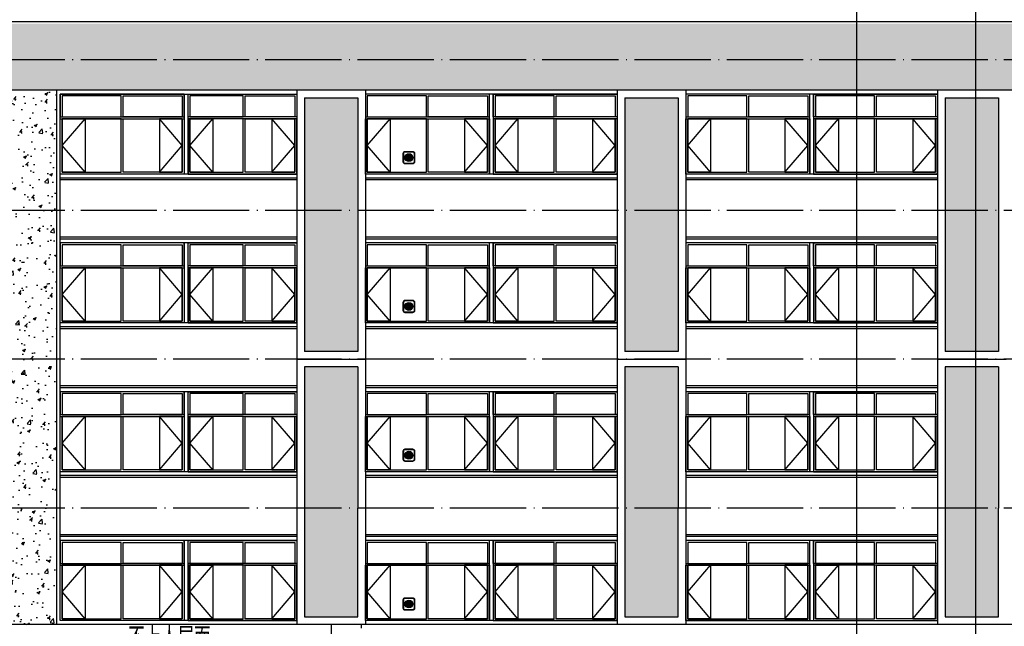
# Model space of a CAD drawing. Extents: x 1779708 to 7299578, y -1121471 to 88434.
# Tile 619 of 656: x 5665084 to 5690896, y -940782 to -924882. Entities that reach past the tile are written whole.
import ezdxf

# ---------------------------------------------------------------- set-up
doc = ezdxf.new("R2010")
doc.units = 0
doc.header["$LTSCALE"] = 1000
doc.header["$MEASUREMENT"] = 0
doc.linetypes.add('DOTE', pattern=[2.42, 2, -0.2, 0.02, -0.2])
doc.layers.get('0').update_dxf_attribs({"linetype": 'CONTINUOUS'})
for name, color, linetype in [('DIM_IDEN', 3, 'CONTINUOUS'), ('DOTE', 1, 'DOTE'), ('SPACE', 7, 'CONTINUOUS'), ('WALL', 255, 'CONTINUOUS'), ('WINDOW', 2, 'CONTINUOUS'), ('建筑', 31, 'CONTINUOUS'), ('立面中线', 140, 'CONTINUOUS'), ('立面填充图例白', 7, 'CONTINUOUS'), ('立面粗线', 30, 'CONTINUOUS'), ('立面细线', 114, 'CONTINUOUS')]:
    doc.layers.add(name, color=color, linetype=linetype)
doc.styles.add('_TCH_SPACE', font='SIMPLEX', dxfattribs={"height": 5, "bigfont": 'GBCBIG'})
pattern_1 = [(50, (0, -3328.6), (819.83101, -71.725885), [85.725, -942.975]), (355, (0, -3328.6), (-158.59272, 859.75489), [68.58, -754.38]), (100.451, (68.3, -3334.6), (661.24126, 788.0251), [72.855, -801.405]), (46.1842, (0, -3100), (1219.85568, -189.19048), [128.5875, -1414.4625]), (96.6356, (101.7, -3115.8), (1068.31906, 1113.415), [109.2825, -1202.1075]), (351.184, (0, -3100), (1068.32073, 1113.41303), [102.87, -1131.57]), (21, (114.3, -3157.15), (682.26696, -460.19483), [85.725, -942.975]), (326, (114.3, -3157.15), (278.10913, 828.84585), [68.58, -754.38]), (71.4514, (171.16, -3195.5), (960.37421, 368.65286), [72.855, -801.405]), (37.5, (0, -3328.6), (13.898715, 380.497675), [0, -745.236, 0, -765.81, 0, -757.2375]), (7.5, (0, -3328.6), (300.68848, 450.812587), [0, -436.626, 0, -728.091, 0, -288.6075]), (327.5, (-254.9, -3328.6), (610.157678, -25.779348), [0, -285.75, 0, -891.54, 0, -1183.005]), (317.5, (-369.2, -3328.6), (666.581316, 114.41921), [0, -371.475, 0, -592.074, 0, -840.105])]

# ---------------------------------------------------------------- blocks, each defined once
blk = doc.blocks.new('b112')
at = {"layer": '建筑'}
h = blk.add_hatch(color=1, dxfattribs=at)
h.dxf.hatch_style = 1
edge = h.paths.add_edge_path()
edge.add_arc((2930760, 155416), 100, 0, 360)
for points in [[(2930660, 155266), (2930860, 155266, 0.414214), (2930910, 155316), (2930910, 155516, 0.414214), (2930860, 155566), (2930660, 155566, 0.414214), (2930610, 155516), (2930610, 155316, 0.414214)], [(2930660, 155276), (2930860, 155276, 0.414214), (2930900, 155316), (2930900, 155516, 0.414214), (2930860, 155556), (2930660, 155556, 0.414214), (2930620, 155516), (2930620, 155316, 0.414214)]]:
    blk.add_lwpolyline(points, format="xyb", close=True, dxfattribs=at)
at = {"layer": '建筑', "color": 1}
blk.add_circle((2930760, 155416), 100, dxfattribs=at)

msp = doc.modelspace()

# ---------------------------------------------------------------- hatches: boundary and pattern name
at = {"layer": '立面填充图例白'}
h = msp.add_hatch(dxfattribs=at)
h.set_pattern_fill('AR-CONC', color=0, scale=450, style=0)
h.set_pattern_definition(pattern_1)
h.paths.add_polyline_path([(5664846.1, -924931.9), (5664246.1, -924931.9), (5664246.1, -925931.9), (5664846.1, -925931.9)])
h.paths.add_polyline_path([(5664846.1, -925931.9), (5664246.1, -925931.9), (5664246.1, -926731.9), (5664846.1, -926731.9)])
h.paths.add_polyline_path([(5698446.1, -924981.9), (5664846.1, -924981.9), (5664846.1, -926731.9), (5698446.1, -926731.9)])
h = msp.add_hatch(dxfattribs=at)
h.set_pattern_fill('AR-CONC', color=0, scale=450, style=0)
h.set_pattern_definition(pattern_1)
h.paths.add_polyline_path([(5666046.1, -929881.9), (5664846.1, -929881.9), (5664846.1, -933781.9), (5666046.1, -933781.9)])
h.paths.add_polyline_path([(5666046.1, -926731.9), (5664846.1, -926731.9), (5664846.1, -929881.9), (5666046.1, -929881.9)])
h.paths.add_polyline_path([(5664846.1, -933781.9), (5666046.1, -933781.9), (5666046.1, -937681.9), (5664846.1, -937681.9)])
h.paths.add_polyline_path([(5664846.1, -937681.9), (5666046.1, -937681.9), (5666046.1, -940731.9), (5664846.1, -940731.9)])
at = {"layer": '立面细线'}
h = msp.add_hatch(dxfattribs=at)
h.set_pattern_fill('圆形花纹', color=256, scale=100, style=0)
h.set_pattern_definition([(7e-15, (321278.07, -3253.6), (300, 150), [12, -288]), (90, (321209.07, -3184.6), (-150, 300), [12, -288]), (45, (321227.07, -3130.6), (2e-14, 299.9999995), [12.727922, -411.53614]), (45, (321332.07, -3235.6), (2e-14, 299.9999995), [12.727922, -411.53614]), (135, (321236.07, -3235.6), (-299.9999995, 2e-14), [12.727922, -411.53614]), (135, (321341.07, -3130.6), (-299.9999995, 2e-14), [12.727922, -411.53614]), (36.8698977, (321236.07, -3121.6), (300, 300), [15, -1485]), (36.8698977, (321320.07, -3244.6), (300, 300), [15, -1485]), (53.1301024, (321341.07, -3226.6), (-300, -300), [15, -1485]), (53.1301024, (321218.07, -3142.6), (-300, -300), [15, -1485]), (126.8698976, (321227.07, -3226.6), (-300, 300), [15, -1485]), (126.8698976, (321350.07, -3142.6), (-300, 300), [15, -1485]), (143.1301023, (321332.07, -3121.6), (-300, 300), [15, -1485]), (143.1301023, (321248.07, -3244.6), (-300, 300), [15, -1485]), (11.3099325, (321290.07, -3253.6), (299.9999992, 4e-07), [15.297058, -1514.4087]), (11.3099325, (321263.07, -3106.6), (299.9999992, 4e-07), [15.297058, -1514.4087]), (78.6900675, (321209.07, -3172.6), (4e-07, 299.9999992), [15.297058, -1514.4087]), (78.6900675, (321356.07, -3199.6), (4e-07, 299.9999992), [15.297058, -1514.4087]), (101.3099325, (321359.07, -3172.6), (-2e-08, -299.99999724), [15.297058, -1514.4087]), (101.3099325, (321212.07, -3199.6), (-2e-08, -299.99999724), [15.297058, -1514.4087]), (168.6900675, (321278.07, -3253.6), (-299.9999992, 4e-07), [15.297058, -1514.4087]), (168.6900675, (321305.07, -3106.6), (-299.9999992, 4e-07), [15.297058, -1514.4087]), (21.8014095, (321248.07, -3112.6), (599.9999998, 299.99999935), [16.155494, -1599.3939]), (21.8014095, (321305.07, -3250.6), (599.9999998, 299.99999935), [16.155494, -1599.3939]), (68.1985905, (321212.07, -3157.6), (-299.99999675, -599.9999933), [16.155494, -1599.3939]), (68.1985905, (321350.07, -3214.6), (-299.99999675, -599.9999933), [16.155494, -1599.3939]), (111.8014095, (321218.07, -3214.6), (-299.99999935, 599.9999998), [16.155494, -1599.3939]), (111.8014095, (321356.07, -3157.6), (-299.99999935, 599.9999998), [16.155494, -1599.3939]), (158.1985905, (321263.07, -3250.6), (-600.00000017, 299.9999984), [16.155494, -1599.3939]), (158.1985905, (321320.07, -3112.6), (-600.00000017, 299.9999984), [16.155494, -1599.3939])])
h.paths.add_polyline_path([(5672546.1, -933581.9), (5673946.1, -933581.9), (5673946.1, -926931.9), (5672546.1, -926931.9)])
h.paths.add_polyline_path([(5672546.1, -940529.7), (5673946.1, -940529.7), (5673946.1, -933984.1), (5672546.1, -933984.1)])
h = msp.add_hatch(dxfattribs=at)
h.set_pattern_fill('圆形花纹', color=256, scale=100, style=0)
h.set_pattern_definition([(7e-15, (329678.07, -3253.6), (300, 150), [12, -288]), (90, (329609.07, -3184.6), (-150, 300), [12, -288]), (45, (329627.07, -3130.6), (2e-14, 299.9999995), [12.727922, -411.53614]), (45, (329732.07, -3235.6), (2e-14, 299.9999995), [12.727922, -411.53614]), (135, (329636.07, -3235.6), (-299.9999995, 2e-14), [12.727922, -411.53614]), (135, (329741.07, -3130.6), (-299.9999995, 2e-14), [12.727922, -411.53614]), (36.8698977, (329636.07, -3121.6), (300, 300), [15, -1485]), (36.8698977, (329720.07, -3244.6), (300, 300), [15, -1485]), (53.1301024, (329741.07, -3226.6), (-300, -300), [15, -1485]), (53.1301024, (329618.07, -3142.6), (-300, -300), [15, -1485]), (126.8698976, (329627.07, -3226.6), (-300, 300), [15, -1485]), (126.8698976, (329750.07, -3142.6), (-300, 300), [15, -1485]), (143.1301023, (329732.07, -3121.6), (-300, 300), [15, -1485]), (143.1301023, (329648.07, -3244.6), (-300, 300), [15, -1485]), (11.3099325, (329690.07, -3253.6), (299.9999992, 4e-07), [15.297058, -1514.4087]), (11.3099325, (329663.07, -3106.6), (299.9999992, 4e-07), [15.297058, -1514.4087]), (78.6900675, (329609.07, -3172.6), (4e-07, 299.9999992), [15.297058, -1514.4087]), (78.6900675, (329756.07, -3199.6), (4e-07, 299.9999992), [15.297058, -1514.4087]), (101.3099325, (329759.07, -3172.6), (-2e-08, -299.99999724), [15.297058, -1514.4087]), (101.3099325, (329612.07, -3199.6), (-2e-08, -299.99999724), [15.297058, -1514.4087]), (168.6900675, (329678.07, -3253.6), (-299.9999992, 4e-07), [15.297058, -1514.4087]), (168.6900675, (329705.07, -3106.6), (-299.9999992, 4e-07), [15.297058, -1514.4087]), (21.8014095, (329648.07, -3112.6), (599.9999998, 299.99999935), [16.155494, -1599.3939]), (21.8014095, (329705.07, -3250.6), (599.9999998, 299.99999935), [16.155494, -1599.3939]), (68.1985905, (329612.07, -3157.6), (-299.99999675, -599.9999933), [16.155494, -1599.3939]), (68.1985905, (329750.07, -3214.6), (-299.99999675, -599.9999933), [16.155494, -1599.3939]), (111.8014095, (329618.07, -3214.6), (-299.99999935, 599.9999998), [16.155494, -1599.3939]), (111.8014095, (329756.07, -3157.6), (-299.99999935, 599.9999998), [16.155494, -1599.3939]), (158.1985905, (329663.07, -3250.6), (-600.00000017, 299.9999984), [16.155494, -1599.3939]), (158.1985905, (329720.07, -3112.6), (-600.00000017, 299.9999984), [16.155494, -1599.3939])])
h.paths.add_polyline_path([(5680946.1, -933581.9), (5682346.1, -933581.9), (5682346.1, -926931.9), (5680946.1, -926931.9)])
h.paths.add_polyline_path([(5680946.1, -940529.7), (5682346.1, -940529.7), (5682346.1, -933984.1), (5680946.1, -933984.1)])
h = msp.add_hatch(dxfattribs=at)
h.set_pattern_fill('圆形花纹', color=256, scale=100, style=0)
h.set_pattern_definition([(7e-15, (338078.07, -3253.6), (300, 150), [12, -288]), (90, (338009.07, -3184.6), (-150, 300), [12, -288]), (45, (338027.07, -3130.6), (2e-14, 299.9999995), [12.727922, -411.53614]), (45, (338132.07, -3235.6), (2e-14, 299.9999995), [12.727922, -411.53614]), (135, (338036.07, -3235.6), (-299.9999995, 2e-14), [12.727922, -411.53614]), (135, (338141.07, -3130.6), (-299.9999995, 2e-14), [12.727922, -411.53614]), (36.8698977, (338036.07, -3121.6), (300, 300), [15, -1485]), (36.8698977, (338120.07, -3244.6), (300, 300), [15, -1485]), (53.1301024, (338141.07, -3226.6), (-300, -300), [15, -1485]), (53.1301024, (338018.07, -3142.6), (-300, -300), [15, -1485]), (126.8698976, (338027.07, -3226.6), (-300, 300), [15, -1485]), (126.8698976, (338150.07, -3142.6), (-300, 300), [15, -1485]), (143.1301023, (338132.07, -3121.6), (-300, 300), [15, -1485]), (143.1301023, (338048.07, -3244.6), (-300, 300), [15, -1485]), (11.3099325, (338090.07, -3253.6), (299.9999992, 4e-07), [15.297058, -1514.4087]), (11.3099325, (338063.07, -3106.6), (299.9999992, 4e-07), [15.297058, -1514.4087]), (78.6900675, (338009.07, -3172.6), (4e-07, 299.9999992), [15.297058, -1514.4087]), (78.6900675, (338156.07, -3199.6), (4e-07, 299.9999992), [15.297058, -1514.4087]), (101.3099325, (338159.07, -3172.6), (-2e-08, -299.99999724), [15.297058, -1514.4087]), (101.3099325, (338012.07, -3199.6), (-2e-08, -299.99999724), [15.297058, -1514.4087]), (168.6900675, (338078.07, -3253.6), (-299.9999992, 4e-07), [15.297058, -1514.4087]), (168.6900675, (338105.07, -3106.6), (-299.9999992, 4e-07), [15.297058, -1514.4087]), (21.8014095, (338048.07, -3112.6), (599.9999998, 299.99999935), [16.155494, -1599.3939]), (21.8014095, (338105.07, -3250.6), (599.9999998, 299.99999935), [16.155494, -1599.3939]), (68.1985905, (338012.07, -3157.6), (-299.99999675, -599.9999933), [16.155494, -1599.3939]), (68.1985905, (338150.07, -3214.6), (-299.99999675, -599.9999933), [16.155494, -1599.3939]), (111.8014095, (338018.07, -3214.6), (-299.99999935, 599.9999998), [16.155494, -1599.3939]), (111.8014095, (338156.07, -3157.6), (-299.99999935, 599.9999998), [16.155494, -1599.3939]), (158.1985905, (338063.07, -3250.6), (-600.00000017, 299.9999984), [16.155494, -1599.3939]), (158.1985905, (338120.07, -3112.6), (-600.00000017, 299.9999984), [16.155494, -1599.3939])])
h.paths.add_polyline_path([(5689346.1, -933581.9), (5690746.1, -933581.9), (5690746.1, -926931.9), (5689346.1, -926931.9)])
h.paths.add_polyline_path([(5689346.1, -940529.7), (5690746.1, -940529.7), (5690746.1, -933984.1), (5689346.1, -933984.1)])

# ---------------------------------------------------------------- linework, layer by layer
at = {"layer": 'DIM_IDEN'}
for p, q in [((5687031.7, -950438.5), (5687031.7, -922186.5)), ((5690152.1, -950438.5), (5690152.1, -922186.5))]:
    msp.add_line(p, q, dxfattribs=at)
at = {"layer": 'DOTE'}
for p, q in [((5748542.7, -925931.9), (5658900.9, -925931.9)), ((5748542.7, -929881.9), (5658900.9, -929881.9)), ((5748542.7, -933781.9), (5658900.9, -933781.9)), ((5748542.7, -937681.9), (5658900.9, -937681.9))]:
    msp.add_line(p, q, dxfattribs=at)
at = {"layer": 'WALL'}
for p, q in [((5673246.1, -940731.9), (5673246.1, -941781.9)), ((5673846.1, -940731.9), (5673246.1, -940731.9)), ((5674046.1, -940731.9), (5673846.1, -940731.9)), ((5674046.1, -940831.9), (5674046.1, -940731.9))]:
    msp.add_line(p, q, dxfattribs=at)
at = {"layer": 'WINDOW'}
for points in [[(5666196.1, -927431.9), (5667746.1, -927431.9), (5667746.1, -926881.9), (5666196.1, -926881.9)], [(5669346.1, -927431.9), (5667796.1, -927431.9), (5667796.1, -926881.9), (5669346.1, -926881.9)], [(5669546.1, -927431.9), (5670946.1, -927431.9), (5670946.1, -926881.9), (5669546.1, -926881.9)], [(5672296.1, -927431.9), (5670996.1, -927431.9), (5670996.1, -926881.9), (5672296.1, -926881.9)], [(5674196.1, -927431.9), (5675746.1, -927431.9), (5675746.1, -926881.9), (5674196.1, -926881.9)], [(5677346.1, -927431.9), (5675796.1, -927431.9), (5675796.1, -926881.9), (5677346.1, -926881.9)], [(5677546.1, -927431.9), (5679096.1, -927431.9), (5679096.1, -926881.9), (5677546.1, -926881.9)], [(5680696.1, -927431.9), (5679146.1, -927431.9), (5679146.1, -926881.9), (5680696.1, -926881.9)], [(5682596.1, -927431.9), (5684146.1, -927431.9), (5684146.1, -926881.9), (5682596.1, -926881.9)], [(5685746.1, -927431.9), (5684196.1, -927431.9), (5684196.1, -926881.9), (5685746.1, -926881.9)], [(5685946.1, -927431.9), (5687496.1, -927431.9), (5687496.1, -926881.9), (5685946.1, -926881.9)], [(5689096.1, -927431.9), (5687546.1, -927431.9), (5687546.1, -926881.9), (5689096.1, -926881.9)], [(5666196.1, -928881.9), (5667746.1, -928881.9), (5667746.1, -927481.9), (5666196.1, -927481.9)], [(5669346.1, -928881.9), (5667796.1, -928881.9), (5667796.1, -927481.9), (5669346.1, -927481.9)], [(5669546.1, -928881.9), (5670946.1, -928881.9), (5670946.1, -927481.9), (5669546.1, -927481.9)], [(5672296.1, -928881.9), (5670996.1, -928881.9), (5670996.1, -927481.9), (5672296.1, -927481.9)], [(5674196.1, -928881.9), (5675746.1, -928881.9), (5675746.1, -927481.9), (5674196.1, -927481.9)], [(5677346.1, -928881.9), (5675796.1, -928881.9), (5675796.1, -927481.9), (5677346.1, -927481.9)], [(5677546.1, -928881.9), (5679096.1, -928881.9), (5679096.1, -927481.9), (5677546.1, -927481.9)], [(5680696.1, -928881.9), (5679146.1, -928881.9), (5679146.1, -927481.9), (5680696.1, -927481.9)], [(5682596.1, -928881.9), (5684146.1, -928881.9), (5684146.1, -927481.9), (5682596.1, -927481.9)], [(5685746.1, -928881.9), (5684196.1, -928881.9), (5684196.1, -927481.9), (5685746.1, -927481.9)], [(5685946.1, -928881.9), (5687496.1, -928881.9), (5687496.1, -927481.9), (5685946.1, -927481.9)], [(5689096.1, -928881.9), (5687546.1, -928881.9), (5687546.1, -927481.9), (5689096.1, -927481.9)], [(5666196.1, -931331.9), (5667746.1, -931331.9), (5667746.1, -930781.9), (5666196.1, -930781.9)], [(5669346.1, -931331.9), (5667796.1, -931331.9), (5667796.1, -930781.9), (5669346.1, -930781.9)], [(5669546.1, -931331.9), (5670946.1, -931331.9), (5670946.1, -930781.9), (5669546.1, -930781.9)], [(5672296.1, -931331.9), (5670996.1, -931331.9), (5670996.1, -930781.9), (5672296.1, -930781.9)], [(5674196.1, -931331.9), (5675746.1, -931331.9), (5675746.1, -930781.9), (5674196.1, -930781.9)], [(5677346.1, -931331.9), (5675796.1, -931331.9), (5675796.1, -930781.9), (5677346.1, -930781.9)], [(5677546.1, -931331.9), (5679096.1, -931331.9), (5679096.1, -930781.9), (5677546.1, -930781.9)], [(5680696.1, -931331.9), (5679146.1, -931331.9), (5679146.1, -930781.9), (5680696.1, -930781.9)], [(5682596.1, -931331.9), (5684146.1, -931331.9), (5684146.1, -930781.9), (5682596.1, -930781.9)], [(5685746.1, -931331.9), (5684196.1, -931331.9), (5684196.1, -930781.9), (5685746.1, -930781.9)], [(5685946.1, -931331.9), (5687496.1, -931331.9), (5687496.1, -930781.9), (5685946.1, -930781.9)], [(5689096.1, -931331.9), (5687546.1, -931331.9), (5687546.1, -930781.9), (5689096.1, -930781.9)], [(5666196.1, -932781.9), (5667746.1, -932781.9), (5667746.1, -931381.9), (5666196.1, -931381.9)], [(5669346.1, -932781.9), (5667796.1, -932781.9), (5667796.1, -931381.9), (5669346.1, -931381.9)], [(5669546.1, -932781.9), (5670946.1, -932781.9), (5670946.1, -931381.9), (5669546.1, -931381.9)], [(5672296.1, -932781.9), (5670996.1, -932781.9), (5670996.1, -931381.9), (5672296.1, -931381.9)], [(5674196.1, -932781.9), (5675746.1, -932781.9), (5675746.1, -931381.9), (5674196.1, -931381.9)], [(5677346.1, -932781.9), (5675796.1, -932781.9), (5675796.1, -931381.9), (5677346.1, -931381.9)], [(5677546.1, -932781.9), (5679096.1, -932781.9), (5679096.1, -931381.9), (5677546.1, -931381.9)], [(5680696.1, -932781.9), (5679146.1, -932781.9), (5679146.1, -931381.9), (5680696.1, -931381.9)], [(5682596.1, -932781.9), (5684146.1, -932781.9), (5684146.1, -931381.9), (5682596.1, -931381.9)], [(5685746.1, -932781.9), (5684196.1, -932781.9), (5684196.1, -931381.9), (5685746.1, -931381.9)], [(5685946.1, -932781.9), (5687496.1, -932781.9), (5687496.1, -931381.9), (5685946.1, -931381.9)], [(5689096.1, -932781.9), (5687546.1, -932781.9), (5687546.1, -931381.9), (5689096.1, -931381.9)], [(5666196.1, -935231.9), (5667746.1, -935231.9), (5667746.1, -934681.9), (5666196.1, -934681.9)], [(5669346.1, -935231.9), (5667796.1, -935231.9), (5667796.1, -934681.9), (5669346.1, -934681.9)], [(5669546.1, -935231.9), (5670946.1, -935231.9), (5670946.1, -934681.9), (5669546.1, -934681.9)], [(5672296.1, -935231.9), (5670996.1, -935231.9), (5670996.1, -934681.9), (5672296.1, -934681.9)], [(5674196.1, -935231.9), (5675746.1, -935231.9), (5675746.1, -934681.9), (5674196.1, -934681.9)], [(5677346.1, -935231.9), (5675796.1, -935231.9), (5675796.1, -934681.9), (5677346.1, -934681.9)], [(5677546.1, -935231.9), (5679096.1, -935231.9), (5679096.1, -934681.9), (5677546.1, -934681.9)], [(5680696.1, -935231.9), (5679146.1, -935231.9), (5679146.1, -934681.9), (5680696.1, -934681.9)], [(5682596.1, -935231.9), (5684146.1, -935231.9), (5684146.1, -934681.9), (5682596.1, -934681.9)], [(5685746.1, -935231.9), (5684196.1, -935231.9), (5684196.1, -934681.9), (5685746.1, -934681.9)], [(5685946.1, -935231.9), (5687496.1, -935231.9), (5687496.1, -934681.9), (5685946.1, -934681.9)], [(5689096.1, -935231.9), (5687546.1, -935231.9), (5687546.1, -934681.9), (5689096.1, -934681.9)], [(5666196.1, -936681.9), (5667746.1, -936681.9), (5667746.1, -935281.9), (5666196.1, -935281.9)], [(5669346.1, -936681.9), (5667796.1, -936681.9), (5667796.1, -935281.9), (5669346.1, -935281.9)], [(5669546.1, -936681.9), (5670946.1, -936681.9), (5670946.1, -935281.9), (5669546.1, -935281.9)], [(5672296.1, -936681.9), (5670996.1, -936681.9), (5670996.1, -935281.9), (5672296.1, -935281.9)], [(5674196.1, -936681.9), (5675746.1, -936681.9), (5675746.1, -935281.9), (5674196.1, -935281.9)], [(5677346.1, -936681.9), (5675796.1, -936681.9), (5675796.1, -935281.9), (5677346.1, -935281.9)], [(5677546.1, -936681.9), (5679096.1, -936681.9), (5679096.1, -935281.9), (5677546.1, -935281.9)], [(5680696.1, -936681.9), (5679146.1, -936681.9), (5679146.1, -935281.9), (5680696.1, -935281.9)], [(5682596.1, -936681.9), (5684146.1, -936681.9), (5684146.1, -935281.9), (5682596.1, -935281.9)], [(5685746.1, -936681.9), (5684196.1, -936681.9), (5684196.1, -935281.9), (5685746.1, -935281.9)], [(5685946.1, -936681.9), (5687496.1, -936681.9), (5687496.1, -935281.9), (5685946.1, -935281.9)], [(5689096.1, -936681.9), (5687546.1, -936681.9), (5687546.1, -935281.9), (5689096.1, -935281.9)], [(5666196.1, -939131.9), (5667746.1, -939131.9), (5667746.1, -938581.9), (5666196.1, -938581.9)], [(5669346.1, -939131.9), (5667796.1, -939131.9), (5667796.1, -938581.9), (5669346.1, -938581.9)], [(5669546.1, -939131.9), (5670946.1, -939131.9), (5670946.1, -938581.9), (5669546.1, -938581.9)], [(5672296.1, -939131.9), (5670996.1, -939131.9), (5670996.1, -938581.9), (5672296.1, -938581.9)], [(5674196.1, -939131.9), (5675746.1, -939131.9), (5675746.1, -938581.9), (5674196.1, -938581.9)], [(5677346.1, -939131.9), (5675796.1, -939131.9), (5675796.1, -938581.9), (5677346.1, -938581.9)], [(5677546.1, -939131.9), (5679096.1, -939131.9), (5679096.1, -938581.9), (5677546.1, -938581.9)], [(5680696.1, -939131.9), (5679146.1, -939131.9), (5679146.1, -938581.9), (5680696.1, -938581.9)], [(5682596.1, -939131.9), (5684146.1, -939131.9), (5684146.1, -938581.9), (5682596.1, -938581.9)], [(5685746.1, -939131.9), (5684196.1, -939131.9), (5684196.1, -938581.9), (5685746.1, -938581.9)], [(5685946.1, -939131.9), (5687496.1, -939131.9), (5687496.1, -938581.9), (5685946.1, -938581.9)], [(5689096.1, -939131.9), (5687546.1, -939131.9), (5687546.1, -938581.9), (5689096.1, -938581.9)], [(5666196.1, -940581.9), (5667746.1, -940581.9), (5667746.1, -939181.9), (5666196.1, -939181.9)], [(5669346.1, -940581.9), (5667796.1, -940581.9), (5667796.1, -939181.9), (5669346.1, -939181.9)], [(5669546.1, -940581.9), (5670946.1, -940581.9), (5670946.1, -939181.9), (5669546.1, -939181.9)], [(5672296.1, -940581.9), (5670996.1, -940581.9), (5670996.1, -939181.9), (5672296.1, -939181.9)], [(5674196.1, -940581.9), (5675746.1, -940581.9), (5675746.1, -939181.9), (5674196.1, -939181.9)], [(5677346.1, -940581.9), (5675796.1, -940581.9), (5675796.1, -939181.9), (5677346.1, -939181.9)], [(5677546.1, -940581.9), (5679096.1, -940581.9), (5679096.1, -939181.9), (5677546.1, -939181.9)], [(5680696.1, -940581.9), (5679146.1, -940581.9), (5679146.1, -939181.9), (5680696.1, -939181.9)], [(5682596.1, -940581.9), (5684146.1, -940581.9), (5684146.1, -939181.9), (5682596.1, -939181.9)], [(5685746.1, -940581.9), (5684196.1, -940581.9), (5684196.1, -939181.9), (5685746.1, -939181.9)], [(5685946.1, -940581.9), (5687496.1, -940581.9), (5687496.1, -939181.9), (5685946.1, -939181.9)], [(5689096.1, -940581.9), (5687546.1, -940581.9), (5687546.1, -939181.9), (5689096.1, -939181.9)]]:
    msp.add_lwpolyline(points, close=True, dxfattribs=at)
at = {"layer": '立面中线'}
for points in [[(5672346.1, -940631.9), (5666146.1, -940631.9), (5666146.1, -926831.9), (5672346.1, -926831.9)], [(5669396.1, -926831.9), (5669396.1, -928931.9)], [(5669496.1, -928931.9), (5669496.1, -926831.9)], [(5680746.1, -926831.9), (5674146.1, -926831.9)], [(5677396.1, -928931.9), (5677396.1, -926831.9)], [(5677496.1, -926831.9), (5677496.1, -928931.9)], [(5689146.1, -926831.9), (5682546.1, -926831.9)], [(5685796.1, -928931.9), (5685796.1, -926831.9)], [(5685896.1, -926831.9), (5685896.1, -928931.9)], [(5672346.1, -928931.9), (5666146.1, -928931.9)], [(5680746.1, -928931.9), (5674146.1, -928931.9)], [(5689146.1, -928931.9), (5682546.1, -928931.9)], [(5672346.1, -929031.9), (5666146.1, -929031.9)], [(5672346.1, -929081.9), (5666146.1, -929081.9)], [(5680746.1, -929031.9), (5674146.1, -929031.9)], [(5680746.1, -929081.9), (5674146.1, -929081.9)], [(5689146.1, -929031.9), (5682546.1, -929031.9)], [(5689146.1, -929081.9), (5682546.1, -929081.9)], [(5672346.1, -930581.9), (5666146.1, -930581.9)], [(5672346.1, -930631.9), (5666146.1, -930631.9)], [(5672346.1, -930731.9), (5666146.1, -930731.9)], [(5669396.1, -930731.9), (5669396.1, -932831.9)], [(5669496.1, -932831.9), (5669496.1, -930731.9)], [(5680746.1, -930581.9), (5674146.1, -930581.9)], [(5680746.1, -930631.9), (5674146.1, -930631.9)], [(5680746.1, -930731.9), (5674146.1, -930731.9)], [(5677396.1, -932831.9), (5677396.1, -930731.9)], [(5677496.1, -930731.9), (5677496.1, -932831.9)], [(5689146.1, -930581.9), (5682546.1, -930581.9)], [(5689146.1, -930631.9), (5682546.1, -930631.9)], [(5689146.1, -930731.9), (5682546.1, -930731.9)], [(5685796.1, -932831.9), (5685796.1, -930731.9)], [(5685896.1, -930731.9), (5685896.1, -932831.9)], [(5672346.1, -932831.9), (5666146.1, -932831.9)], [(5680746.1, -932831.9), (5674146.1, -932831.9)], [(5689146.1, -932831.9), (5682546.1, -932831.9)], [(5672346.1, -932931.9), (5666146.1, -932931.9)], [(5672346.1, -932981.9), (5666146.1, -932981.9)], [(5680746.1, -932931.9), (5674146.1, -932931.9)], [(5680746.1, -932981.9), (5674146.1, -932981.9)], [(5689146.1, -932931.9), (5682546.1, -932931.9)], [(5689146.1, -932981.9), (5682546.1, -932981.9)], [(5672346.1, -934481.9), (5666146.1, -934481.9)], [(5672346.1, -934531.9), (5666146.1, -934531.9)], [(5672346.1, -934631.9), (5666146.1, -934631.9)], [(5669396.1, -934631.9), (5669396.1, -936731.9)], [(5669496.1, -936731.9), (5669496.1, -934631.9)], [(5680746.1, -934481.9), (5674146.1, -934481.9)], [(5680746.1, -934531.9), (5674146.1, -934531.9)], [(5680746.1, -934631.9), (5674146.1, -934631.9)], [(5677396.1, -936731.9), (5677396.1, -934631.9)], [(5677496.1, -934631.9), (5677496.1, -936731.9)], [(5689146.1, -934481.9), (5682546.1, -934481.9)], [(5689146.1, -934531.9), (5682546.1, -934531.9)], [(5689146.1, -934631.9), (5682546.1, -934631.9)], [(5685796.1, -936731.9), (5685796.1, -934631.9)], [(5685896.1, -934631.9), (5685896.1, -936731.9)], [(5672346.1, -936731.9), (5666146.1, -936731.9)], [(5680746.1, -936731.9), (5674146.1, -936731.9)], [(5689146.1, -936731.9), (5682546.1, -936731.9)], [(5672346.1, -936831.9), (5666146.1, -936831.9)], [(5672346.1, -936881.9), (5666146.1, -936881.9)], [(5680746.1, -936831.9), (5674146.1, -936831.9)], [(5680746.1, -936881.9), (5674146.1, -936881.9)], [(5689146.1, -936831.9), (5682546.1, -936831.9)], [(5689146.1, -936881.9), (5682546.1, -936881.9)], [(5672346.1, -938381.9), (5666146.1, -938381.9)], [(5672346.1, -938431.9), (5666146.1, -938431.9)], [(5672346.1, -938531.9), (5666146.1, -938531.9)], [(5669396.1, -938531.9), (5669396.1, -940631.9)], [(5669496.1, -940631.9), (5669496.1, -938531.9)], [(5680746.1, -938381.9), (5674146.1, -938381.9)], [(5680746.1, -938431.9), (5674146.1, -938431.9)], [(5680746.1, -938531.9), (5674146.1, -938531.9)], [(5677396.1, -940631.9), (5677396.1, -938531.9)], [(5677496.1, -938531.9), (5677496.1, -940631.9)], [(5689146.1, -938381.9), (5682546.1, -938381.9)], [(5689146.1, -938431.9), (5682546.1, -938431.9)], [(5689146.1, -938531.9), (5682546.1, -938531.9)], [(5685796.1, -940631.9), (5685796.1, -938531.9)], [(5685896.1, -938531.9), (5685896.1, -940631.9)], [(5680746.1, -940631.9), (5674146.1, -940631.9)], [(5682546.1, -940631.9), (5689146.1, -940631.9)]]:
    msp.add_lwpolyline(points, dxfattribs=at)
for points in [[(5669396.1, -926831.9), (5666146.1, -926831.9), (5666146.1, -927431.9), (5669396.1, -927431.9)], [(5672346.1, -927431.9), (5669496.1, -927431.9), (5669496.1, -926831.9), (5672346.1, -926831.9)], [(5677396.1, -926831.9), (5674146.1, -926831.9), (5674146.1, -927431.9), (5677396.1, -927431.9)], [(5677496.1, -926831.9), (5680746.1, -926831.9), (5680746.1, -927431.9), (5677496.1, -927431.9)], [(5685796.1, -926831.9), (5682546.1, -926831.9), (5682546.1, -927431.9), (5685796.1, -927431.9)], [(5685896.1, -926831.9), (5689146.1, -926831.9), (5689146.1, -927431.9), (5685896.1, -927431.9)], [(5669396.1, -928931.9), (5666146.1, -928931.9), (5666146.1, -927481.9), (5669396.1, -927481.9)], [(5672346.1, -927481.9), (5669496.1, -927481.9), (5669496.1, -928931.9), (5672346.1, -928931.9)], [(5677396.1, -928931.9), (5674146.1, -928931.9), (5674146.1, -927481.9), (5677396.1, -927481.9)], [(5677496.1, -928931.9), (5680746.1, -928931.9), (5680746.1, -927481.9), (5677496.1, -927481.9)], [(5685796.1, -928931.9), (5682546.1, -928931.9), (5682546.1, -927481.9), (5685796.1, -927481.9)], [(5685896.1, -928931.9), (5689146.1, -928931.9), (5689146.1, -927481.9), (5685896.1, -927481.9)], [(5669396.1, -930731.9), (5666146.1, -930731.9), (5666146.1, -931331.9), (5669396.1, -931331.9)], [(5672346.1, -931331.9), (5669496.1, -931331.9), (5669496.1, -930731.9), (5672346.1, -930731.9)], [(5677396.1, -930731.9), (5674146.1, -930731.9), (5674146.1, -931331.9), (5677396.1, -931331.9)], [(5677496.1, -930731.9), (5680746.1, -930731.9), (5680746.1, -931331.9), (5677496.1, -931331.9)], [(5685796.1, -930731.9), (5682546.1, -930731.9), (5682546.1, -931331.9), (5685796.1, -931331.9)], [(5685896.1, -930731.9), (5689146.1, -930731.9), (5689146.1, -931331.9), (5685896.1, -931331.9)], [(5669396.1, -932831.9), (5666146.1, -932831.9), (5666146.1, -931381.9), (5669396.1, -931381.9)], [(5672346.1, -931381.9), (5669496.1, -931381.9), (5669496.1, -932831.9), (5672346.1, -932831.9)], [(5677396.1, -932831.9), (5674146.1, -932831.9), (5674146.1, -931381.9), (5677396.1, -931381.9)], [(5677496.1, -932831.9), (5680746.1, -932831.9), (5680746.1, -931381.9), (5677496.1, -931381.9)], [(5685796.1, -932831.9), (5682546.1, -932831.9), (5682546.1, -931381.9), (5685796.1, -931381.9)], [(5685896.1, -932831.9), (5689146.1, -932831.9), (5689146.1, -931381.9), (5685896.1, -931381.9)], [(5669396.1, -934631.9), (5666146.1, -934631.9), (5666146.1, -935231.9), (5669396.1, -935231.9)], [(5672346.1, -935231.9), (5669496.1, -935231.9), (5669496.1, -934631.9), (5672346.1, -934631.9)], [(5677396.1, -934631.9), (5674146.1, -934631.9), (5674146.1, -935231.9), (5677396.1, -935231.9)], [(5677496.1, -934631.9), (5680746.1, -934631.9), (5680746.1, -935231.9), (5677496.1, -935231.9)], [(5685796.1, -934631.9), (5682546.1, -934631.9), (5682546.1, -935231.9), (5685796.1, -935231.9)], [(5685896.1, -934631.9), (5689146.1, -934631.9), (5689146.1, -935231.9), (5685896.1, -935231.9)], [(5669396.1, -936731.9), (5666146.1, -936731.9), (5666146.1, -935281.9), (5669396.1, -935281.9)], [(5672346.1, -935281.9), (5669496.1, -935281.9), (5669496.1, -936731.9), (5672346.1, -936731.9)], [(5677396.1, -936731.9), (5674146.1, -936731.9), (5674146.1, -935281.9), (5677396.1, -935281.9)], [(5677496.1, -936731.9), (5680746.1, -936731.9), (5680746.1, -935281.9), (5677496.1, -935281.9)], [(5685796.1, -936731.9), (5682546.1, -936731.9), (5682546.1, -935281.9), (5685796.1, -935281.9)], [(5685896.1, -936731.9), (5689146.1, -936731.9), (5689146.1, -935281.9), (5685896.1, -935281.9)], [(5669396.1, -938531.9), (5666146.1, -938531.9), (5666146.1, -939131.9), (5669396.1, -939131.9)], [(5672346.1, -939131.9), (5669496.1, -939131.9), (5669496.1, -938531.9), (5672346.1, -938531.9)], [(5677396.1, -938531.9), (5674146.1, -938531.9), (5674146.1, -939131.9), (5677396.1, -939131.9)], [(5677496.1, -938531.9), (5680746.1, -938531.9), (5680746.1, -939131.9), (5677496.1, -939131.9)], [(5685796.1, -938531.9), (5682546.1, -938531.9), (5682546.1, -939131.9), (5685796.1, -939131.9)], [(5685896.1, -938531.9), (5689146.1, -938531.9), (5689146.1, -939131.9), (5685896.1, -939131.9)], [(5669396.1, -940631.9), (5666146.1, -940631.9), (5666146.1, -939181.9), (5669396.1, -939181.9)], [(5672346.1, -939181.9), (5669496.1, -939181.9), (5669496.1, -940631.9), (5672346.1, -940631.9)], [(5677396.1, -940631.9), (5674146.1, -940631.9), (5674146.1, -939181.9), (5677396.1, -939181.9)], [(5677496.1, -940631.9), (5680746.1, -940631.9), (5680746.1, -939181.9), (5677496.1, -939181.9)], [(5685796.1, -940631.9), (5682546.1, -940631.9), (5682546.1, -939181.9), (5685796.1, -939181.9)], [(5685896.1, -940631.9), (5689146.1, -940631.9), (5689146.1, -939181.9), (5685896.1, -939181.9)]]:
    msp.add_lwpolyline(points, close=True, dxfattribs=at)
at = {"layer": '立面粗线'}
for p, q in [((5674046.1, -940731.9), (5673946.1, -940731.9)), ((5674046.1, -940831.9), (5674046.1, -940731.9))]:
    msp.add_line(p, q, dxfattribs=at)
for points in [[(5664146.1, -924931.9), (5702646.1, -924931.9)], [(5702646.1, -926731.9), (5664246.1, -926731.9)], [(5666046.1, -926731.9), (5666046.1, -940731.9)], [(5672346.1, -926731.9), (5672346.1, -929881.9)], [(5674146.1, -926731.9), (5674146.1, -929881.9)], [(5680746.1, -926731.9), (5680746.1, -929881.9)], [(5682546.1, -926731.9), (5682546.1, -929881.9)], [(5689146.1, -926731.9), (5689146.1, -929881.9)], [(5672546.1, -926931.9), (5672546.1, -929881.9)], [(5672546.1, -926931.9), (5673946.1, -926931.9)], [(5673946.1, -926931.9), (5673946.1, -929881.9)], [(5680946.1, -926931.9), (5680946.1, -929881.9)], [(5680946.1, -926931.9), (5682346.1, -926931.9)], [(5682346.1, -926931.9), (5682346.1, -929881.9)], [(5689346.1, -926931.9), (5689346.1, -929881.9)], [(5689346.1, -926931.9), (5690746.1, -926931.9)], [(5690746.1, -926931.9), (5690746.1, -929881.9)], [(5672346.1, -929881.9), (5672346.1, -933781.9)], [(5672546.1, -929881.9), (5672546.1, -933581.9)], [(5673946.1, -929881.9), (5673946.1, -933581.9)], [(5674146.1, -929881.9), (5674146.1, -933781.9)], [(5680746.1, -929881.9), (5680746.1, -933781.9)], [(5680946.1, -929881.9), (5680946.1, -933581.9)], [(5682346.1, -929881.9), (5682346.1, -933581.9)], [(5682546.1, -929881.9), (5682546.1, -933781.9)], [(5689146.1, -929881.9), (5689146.1, -933781.9)], [(5689346.1, -929881.9), (5689346.1, -933581.9)], [(5690746.1, -929881.9), (5690746.1, -933581.9)], [(5673946.1, -933581.9), (5672546.1, -933581.9)], [(5682346.1, -933581.9), (5680946.1, -933581.9)], [(5690746.1, -933581.9), (5689346.1, -933581.9)], [(5672346.1, -933781.9), (5672346.1, -937681.9)], [(5672346.1, -933781.9), (5674146.1, -933781.9)], [(5674146.1, -933781.9), (5674146.1, -937681.9)], [(5680746.1, -933781.9), (5680746.1, -937681.9)], [(5680746.1, -933781.9), (5682546.1, -933781.9)], [(5682546.1, -933781.9), (5682546.1, -937681.9)], [(5689146.1, -933781.9), (5689146.1, -937681.9)], [(5689146.1, -933781.9), (5690946.1, -933781.9)], [(5672546.1, -933984.1), (5672546.1, -937681.9)], [(5673946.1, -933984.1), (5672546.1, -933984.1)], [(5673946.1, -933984.1), (5673946.1, -937681.9)], [(5680946.1, -933984.1), (5680946.1, -937681.9)], [(5682346.1, -933984.1), (5680946.1, -933984.1)], [(5682346.1, -933984.1), (5682346.1, -937681.9)], [(5689346.1, -933984.1), (5689346.1, -937681.9)], [(5690746.1, -933984.1), (5689346.1, -933984.1)], [(5690746.1, -933984.1), (5690746.1, -937681.9)], [(5672346.1, -937681.9), (5672346.1, -940731.9)], [(5672546.1, -937681.9), (5672546.1, -940529.7), (5673946.1, -940529.7), (5673946.1, -937681.9)], [(5674146.1, -937681.9), (5674146.1, -940731.9)], [(5680746.1, -937681.9), (5680746.1, -940731.9)], [(5680946.1, -937681.9), (5680946.1, -940529.7), (5682346.1, -940529.7), (5682346.1, -937681.9)], [(5682546.1, -937681.9), (5682546.1, -940731.9)], [(5689146.1, -937681.9), (5689146.1, -940731.9)], [(5689346.1, -937681.9), (5689346.1, -940529.7), (5690746.1, -940529.7), (5690746.1, -937681.9)], [(5699346.1, -940731.9), (5664246.1, -940731.9)]]:
    msp.add_lwpolyline(points, dxfattribs=at)
at = {"layer": '立面细线'}
for points in [[(5666796.1, -928881.9), (5666196.1, -928881.9), (5666196.1, -927481.9), (5666796.1, -927481.9), (5666796.1, -928881.9), (5666196.1, -928181.9), (5666796.1, -927481.9)], [(5668746.1, -928881.9), (5669346.1, -928881.9), (5669346.1, -927481.9), (5668746.1, -927481.9), (5668746.1, -928881.9), (5669346.1, -928181.9), (5668746.1, -927481.9)], [(5670146.1, -928881.9), (5669546.1, -928881.9), (5669546.1, -927481.9), (5670146.1, -927481.9), (5670146.1, -928881.9), (5669546.1, -928181.9), (5670146.1, -927481.9)], [(5671696.1, -928881.9), (5672296.1, -928881.9), (5672296.1, -927481.9), (5671696.1, -927481.9), (5671696.1, -928881.9), (5672296.1, -928181.9), (5671696.1, -927481.9)], [(5674796.1, -928881.9), (5674196.1, -928881.9), (5674196.1, -927481.9), (5674796.1, -927481.9), (5674796.1, -928881.9), (5674196.1, -928181.9), (5674796.1, -927481.9)], [(5676746.1, -928881.9), (5677346.1, -928881.9), (5677346.1, -927481.9), (5676746.1, -927481.9), (5676746.1, -928881.9), (5677346.1, -928181.9), (5676746.1, -927481.9)], [(5678146.1, -928881.9), (5677546.1, -928881.9), (5677546.1, -927481.9), (5678146.1, -927481.9), (5678146.1, -928881.9), (5677546.1, -928181.9), (5678146.1, -927481.9)], [(5680096.1, -928881.9), (5680696.1, -928881.9), (5680696.1, -927481.9), (5680096.1, -927481.9), (5680096.1, -928881.9), (5680696.1, -928181.9), (5680096.1, -927481.9)], [(5683196.1, -928881.9), (5682596.1, -928881.9), (5682596.1, -927481.9), (5683196.1, -927481.9), (5683196.1, -928881.9), (5682596.1, -928181.9), (5683196.1, -927481.9)], [(5685146.1, -928881.9), (5685746.1, -928881.9), (5685746.1, -927481.9), (5685146.1, -927481.9), (5685146.1, -928881.9), (5685746.1, -928181.9), (5685146.1, -927481.9)], [(5686546.1, -928881.9), (5685946.1, -928881.9), (5685946.1, -927481.9), (5686546.1, -927481.9), (5686546.1, -928881.9), (5685946.1, -928181.9), (5686546.1, -927481.9)], [(5688496.1, -928881.9), (5689096.1, -928881.9), (5689096.1, -927481.9), (5688496.1, -927481.9), (5688496.1, -928881.9), (5689096.1, -928181.9), (5688496.1, -927481.9)], [(5666796.1, -932781.9), (5666196.1, -932781.9), (5666196.1, -931381.9), (5666796.1, -931381.9), (5666796.1, -932781.9), (5666196.1, -932081.9), (5666796.1, -931381.9)], [(5668746.1, -932781.9), (5669346.1, -932781.9), (5669346.1, -931381.9), (5668746.1, -931381.9), (5668746.1, -932781.9), (5669346.1, -932081.9), (5668746.1, -931381.9)], [(5670146.1, -932781.9), (5669546.1, -932781.9), (5669546.1, -931381.9), (5670146.1, -931381.9), (5670146.1, -932781.9), (5669546.1, -932081.9), (5670146.1, -931381.9)], [(5671696.1, -932781.9), (5672296.1, -932781.9), (5672296.1, -931381.9), (5671696.1, -931381.9), (5671696.1, -932781.9), (5672296.1, -932081.9), (5671696.1, -931381.9)], [(5674796.1, -932781.9), (5674196.1, -932781.9), (5674196.1, -931381.9), (5674796.1, -931381.9), (5674796.1, -932781.9), (5674196.1, -932081.9), (5674796.1, -931381.9)], [(5676746.1, -932781.9), (5677346.1, -932781.9), (5677346.1, -931381.9), (5676746.1, -931381.9), (5676746.1, -932781.9), (5677346.1, -932081.9), (5676746.1, -931381.9)], [(5678146.1, -932781.9), (5677546.1, -932781.9), (5677546.1, -931381.9), (5678146.1, -931381.9), (5678146.1, -932781.9), (5677546.1, -932081.9), (5678146.1, -931381.9)], [(5680096.1, -932781.9), (5680696.1, -932781.9), (5680696.1, -931381.9), (5680096.1, -931381.9), (5680096.1, -932781.9), (5680696.1, -932081.9), (5680096.1, -931381.9)], [(5683196.1, -932781.9), (5682596.1, -932781.9), (5682596.1, -931381.9), (5683196.1, -931381.9), (5683196.1, -932781.9), (5682596.1, -932081.9), (5683196.1, -931381.9)], [(5685146.1, -932781.9), (5685746.1, -932781.9), (5685746.1, -931381.9), (5685146.1, -931381.9), (5685146.1, -932781.9), (5685746.1, -932081.9), (5685146.1, -931381.9)], [(5686546.1, -932781.9), (5685946.1, -932781.9), (5685946.1, -931381.9), (5686546.1, -931381.9), (5686546.1, -932781.9), (5685946.1, -932081.9), (5686546.1, -931381.9)], [(5688496.1, -932781.9), (5689096.1, -932781.9), (5689096.1, -931381.9), (5688496.1, -931381.9), (5688496.1, -932781.9), (5689096.1, -932081.9), (5688496.1, -931381.9)], [(5666796.1, -936681.9), (5666196.1, -936681.9), (5666196.1, -935281.9), (5666796.1, -935281.9), (5666796.1, -936681.9), (5666196.1, -935981.9), (5666796.1, -935281.9)], [(5668746.1, -936681.9), (5669346.1, -936681.9), (5669346.1, -935281.9), (5668746.1, -935281.9), (5668746.1, -936681.9), (5669346.1, -935981.9), (5668746.1, -935281.9)], [(5670146.1, -936681.9), (5669546.1, -936681.9), (5669546.1, -935281.9), (5670146.1, -935281.9), (5670146.1, -936681.9), (5669546.1, -935981.9), (5670146.1, -935281.9)], [(5671696.1, -936681.9), (5672296.1, -936681.9), (5672296.1, -935281.9), (5671696.1, -935281.9), (5671696.1, -936681.9), (5672296.1, -935981.9), (5671696.1, -935281.9)], [(5674796.1, -936681.9), (5674196.1, -936681.9), (5674196.1, -935281.9), (5674796.1, -935281.9), (5674796.1, -936681.9), (5674196.1, -935981.9), (5674796.1, -935281.9)], [(5676746.1, -936681.9), (5677346.1, -936681.9), (5677346.1, -935281.9), (5676746.1, -935281.9), (5676746.1, -936681.9), (5677346.1, -935981.9), (5676746.1, -935281.9)], [(5678146.1, -936681.9), (5677546.1, -936681.9), (5677546.1, -935281.9), (5678146.1, -935281.9), (5678146.1, -936681.9), (5677546.1, -935981.9), (5678146.1, -935281.9)], [(5680096.1, -936681.9), (5680696.1, -936681.9), (5680696.1, -935281.9), (5680096.1, -935281.9), (5680096.1, -936681.9), (5680696.1, -935981.9), (5680096.1, -935281.9)], [(5683196.1, -936681.9), (5682596.1, -936681.9), (5682596.1, -935281.9), (5683196.1, -935281.9), (5683196.1, -936681.9), (5682596.1, -935981.9), (5683196.1, -935281.9)], [(5685146.1, -936681.9), (5685746.1, -936681.9), (5685746.1, -935281.9), (5685146.1, -935281.9), (5685146.1, -936681.9), (5685746.1, -935981.9), (5685146.1, -935281.9)], [(5686546.1, -936681.9), (5685946.1, -936681.9), (5685946.1, -935281.9), (5686546.1, -935281.9), (5686546.1, -936681.9), (5685946.1, -935981.9), (5686546.1, -935281.9)], [(5688496.1, -936681.9), (5689096.1, -936681.9), (5689096.1, -935281.9), (5688496.1, -935281.9), (5688496.1, -936681.9), (5689096.1, -935981.9), (5688496.1, -935281.9)], [(5666796.1, -940581.9), (5666196.1, -940581.9), (5666196.1, -939181.9), (5666796.1, -939181.9), (5666796.1, -940581.9), (5666196.1, -939881.9), (5666796.1, -939181.9)], [(5668746.1, -940581.9), (5669346.1, -940581.9), (5669346.1, -939181.9), (5668746.1, -939181.9), (5668746.1, -940581.9), (5669346.1, -939881.9), (5668746.1, -939181.9)], [(5670146.1, -940581.9), (5669546.1, -940581.9), (5669546.1, -939181.9), (5670146.1, -939181.9), (5670146.1, -940581.9), (5669546.1, -939881.9), (5670146.1, -939181.9)], [(5671696.1, -940581.9), (5672296.1, -940581.9), (5672296.1, -939181.9), (5671696.1, -939181.9), (5671696.1, -940581.9), (5672296.1, -939881.9), (5671696.1, -939181.9)], [(5674796.1, -940581.9), (5674196.1, -940581.9), (5674196.1, -939181.9), (5674796.1, -939181.9), (5674796.1, -940581.9), (5674196.1, -939881.9), (5674796.1, -939181.9)], [(5676746.1, -940581.9), (5677346.1, -940581.9), (5677346.1, -939181.9), (5676746.1, -939181.9), (5676746.1, -940581.9), (5677346.1, -939881.9), (5676746.1, -939181.9)], [(5678146.1, -940581.9), (5677546.1, -940581.9), (5677546.1, -939181.9), (5678146.1, -939181.9), (5678146.1, -940581.9), (5677546.1, -939881.9), (5678146.1, -939181.9)], [(5680096.1, -940581.9), (5680696.1, -940581.9), (5680696.1, -939181.9), (5680096.1, -939181.9), (5680096.1, -940581.9), (5680696.1, -939881.9), (5680096.1, -939181.9)], [(5683196.1, -940581.9), (5682596.1, -940581.9), (5682596.1, -939181.9), (5683196.1, -939181.9), (5683196.1, -940581.9), (5682596.1, -939881.9), (5683196.1, -939181.9)], [(5685146.1, -940581.9), (5685746.1, -940581.9), (5685746.1, -939181.9), (5685146.1, -939181.9), (5685146.1, -940581.9), (5685746.1, -939881.9), (5685146.1, -939181.9)], [(5686546.1, -940581.9), (5685946.1, -940581.9), (5685946.1, -939181.9), (5686546.1, -939181.9), (5686546.1, -940581.9), (5685946.1, -939881.9), (5686546.1, -939181.9)], [(5688496.1, -940581.9), (5689096.1, -940581.9), (5689096.1, -939181.9), (5688496.1, -939181.9), (5688496.1, -940581.9), (5689096.1, -939881.9), (5688496.1, -939181.9)]]:
    msp.add_lwpolyline(points, dxfattribs=at)

# ---------------------------------------------------------------- block references
at = {"color": 253, "xscale": 1.036800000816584, "yscale": 1.036800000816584, "zscale": 1.036800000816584}
for p in [(2636675.2, -1089632.6, 0), (2636675.2, -1093532.6, 0), (2636675.2, -1097432.6, 0), (2636675.2, -1101332.6, 0)]:
    msp.add_blockref('b112', p, dxfattribs=at)

# ---------------------------------------------------------------- texts
at = {"layer": 'SPACE', "style": '_TCH_SPACE'}
msp.add_text('不上人屋面', height=600, dxfattribs=at).set_placement((5667928.2, -941396.8))

doc.saveas('drawing.dxf')
